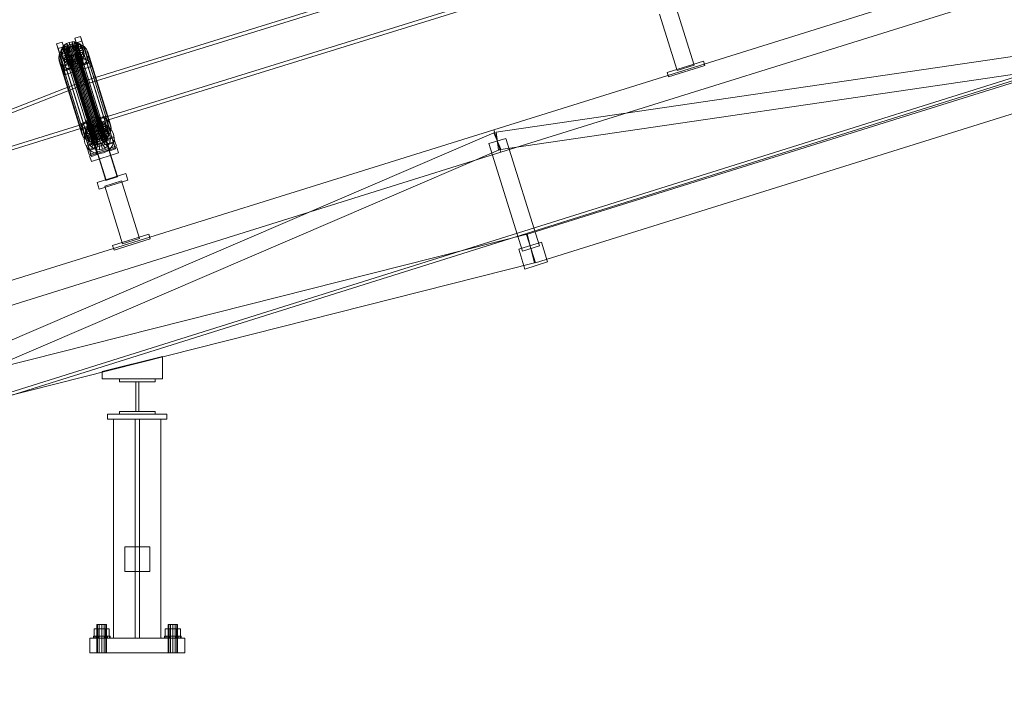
# Model space of a CAD drawing. Header units: millimetres. Extents: x -4738 to 65662, y -68080 to 6847.
# Tile 814 of 1056: x 16249 to 17909, y -67 to 1068. Entities that reach past the tile are written whole.
import ezdxf

# ---------------------------------------------------------------- set-up
doc = ezdxf.new("R2010")
doc.units = ezdxf.units.MM
doc.layers.add('COTAS_P', color=1, linetype='Continuous', lineweight=0)
doc.layers.add('lateral_C02', color=7, linetype='Continuous', lineweight=0)
doc.dimstyles.new('R19_100', dxfattribs={"dimtxt": 250, "dimasz": 150, "dimexe": 150, "dimexo": 80, "dimgap": 100, "dimtad": 1, "dimtih": 1, "dimtoh": 1, "dimdsep": 46, "dimcen": 0.09, "dimadec": 0, "dimazin": 0, "dimtfac": 1, "dimtdec": 4, "dimtofl": 0, "dimtmove": 0, "dimatfit": 3, "dimfxl": 1, "dimtolj": 1, "dimtzin": 0, "dimarcsym": 0})

# ---------------------------------------------------------------- blocks, each defined once
blk = doc.blocks.new('DIM_R31_4')
at = {"layer": 'COTAS_P'}
for p, q in [((15248.4, 1279.1), (24311.8, 4109.1)), ((24311.8, 4109.1), (24155.2, 4107.3)), ((24311.8, 4109.1), (24182.1, 4021.4)), ((24580.1, 3250), (24311.8, 4109.1)), ((15248.4, 1279.1), (15378.1, 1366.8)), ((15248.4, 1279.1), (15405, 1280.8)), ((15516.6, 420), (15248.4, 1279.1))]:
    blk.add_line(p, q, dxfattribs=at)
blk.add_text('9495 P', height=250, rotation=17.3406, dxfattribs=at).set_placement((19750.3, 2789.5))
blk = doc.blocks.new('DIM_R31_32')
at = {"layer": 'COTAS_P'}
for p, q in [((112.7, 0), (112.7, -2500)), ((65298.1, 0), (65298.1, -2500)), ((112.7, -2500), (262.7, -2455)), ((65298.1, -2500), (65148.1, -2455)), ((112.7, -2500), (65298.1, -2500)), ((112.7, -2500), (262.7, -2545)), ((65298.1, -2500), (65148.1, -2545))]:
    blk.add_line(p, q, dxfattribs=at)
blk.add_text('65185.39 P', height=250, dxfattribs=at).set_placement((32705.4, -2400))

msp = doc.modelspace()

# ---------------------------------------------------------------- linework, layer by layer
at = {"layer": 'lateral_C02'}
for p, q in [((15575.415, 232.817), (24634.01, 3078.273)), ((15576.913, 228.047), (24635.508, 3073.503)), ((17288.772, 1253.81), (16352.815, 963.315)), ((16354.593, 957.585), (17290.55, 1248.079)), ((17048.368, 882.564), (18193.828, 1240.226)), ((17060.29, 844.382), (18205.75, 1202.044)), ((16373.217, 897.579), (17309.174, 1188.074)), ((17310.953, 1182.344), (16374.996, 891.849)), ((17386.339, 991.236), (17356.566, 1086.587)), ((17103.507, 705.973), (18248.967, 1063.635)), ((17327.93, 1077.645), (17357.702, 982.295)), ((17052.152, 878.315), (18254.242, 1054.612)), ((16310.942, 1027.221), (16320.487, 1030.202)), ((16320.487, 1030.202), (16322.867, 1022.533)), ((16332.238, 992.679), (16320.487, 1030.202)), ((16327.601, 1027.834), (16332.136, 1029.806)), ((16332.136, 1029.806), (16336.989, 1030.765)), ((16334.584, 1021.988), (16332.136, 1029.806)), ((16332.136, 1029.806), (16334.177, 1023.232)), ((16336.883, 1022.443), (16336.989, 1030.765)), ((16336.989, 1030.765), (16341.828, 1030.647)), ((16336.989, 1030.765), (16339.029, 1024.192)), ((16339.175, 1022.387), (16341.828, 1030.647)), ((16341.487, 1036.759), (16351.033, 1039.739)), ((16343.868, 1029.09), (16341.487, 1036.759)), ((16341.487, 1036.759), (16353.238, 999.236)), ((16341.828, 1030.647), (16346.323, 1029.46)), ((16341.828, 1030.647), (16343.868, 1024.074)), ((16353.413, 1032.07), (16343.868, 1029.09)), ((16351.033, 1039.739), (16353.413, 1032.07)), ((16362.783, 1002.217), (16351.033, 1039.739)), ((16353.413, 1032.07), (16365.164, 994.548)), ((16313.322, 1019.552), (16310.942, 1027.221)), ((16310.942, 1027.221), (16322.692, 989.699)), ((16322.867, 1022.533), (16313.322, 1019.552)), ((16325.073, 982.03), (16313.322, 1019.552)), ((16315.402, 1009.56), (16317.967, 1014.875)), ((16317.967, 1014.875), (16322, 1019.598)), ((16317.967, 1014.875), (16356.222, 891.621)), ((16318.065, 1013.327), (16318.755, 1017.475)), ((16327.919, 1014.183), (16318.065, 1013.327)), ((16318.065, 1013.327), (16320.106, 1006.754)), ((16318.651, 1009.29), (16318.065, 1013.327)), ((16318.755, 1017.475), (16320.674, 1021.451)), ((16328.246, 1016.148), (16318.755, 1017.475)), ((16318.755, 1017.475), (16320.796, 1010.901)), ((16320.674, 1021.451), (16323.691, 1024.984)), ((16329.155, 1018.031), (16320.674, 1021.451)), ((16320.674, 1021.451), (16322.715, 1014.877)), ((16322.715, 1014.877), (16320.796, 1010.901)), ((16322, 1019.598), (16327.227, 1023.408)), ((16322, 1019.598), (16360.255, 896.344)), ((16325.732, 1018.411), (16322.715, 1014.877)), ((16322.715, 1014.877), (16331.195, 1011.457)), ((16322.867, 1022.533), (16334.618, 985.01)), ((16323.691, 1024.984), (16327.601, 1027.834)), ((16330.584, 1019.705), (16323.691, 1024.984)), ((16323.691, 1024.984), (16325.732, 1018.411)), ((16329.641, 1021.26), (16325.732, 1018.411)), ((16325.732, 1018.411), (16332.624, 1013.131)), ((16327.227, 1023.408), (16333.29, 1026.044)), ((16327.227, 1023.408), (16365.481, 900.153)), ((16327.579, 1015.278), (16327.906, 1017.243)), ((16327.857, 1013.366), (16327.579, 1015.278)), ((16327.579, 1015.278), (16371.955, 872.303)), ((16332.436, 1021.054), (16327.601, 1027.834)), ((16327.601, 1027.834), (16329.641, 1021.26)), ((16328.72, 1011.637), (16327.857, 1013.366)), ((16327.857, 1013.366), (16372.232, 870.391)), ((16327.906, 1017.243), (16328.815, 1019.127)), ((16327.906, 1017.243), (16372.282, 874.268)), ((16328.246, 1016.148), (16327.919, 1014.183)), ((16329.96, 1007.609), (16327.919, 1014.183)), ((16327.919, 1014.183), (16328.197, 1012.27)), ((16329.155, 1018.031), (16328.246, 1016.148)), ((16330.286, 1009.574), (16328.246, 1016.148)), ((16328.815, 1019.127), (16330.244, 1020.8)), ((16328.815, 1019.127), (16373.191, 876.151)), ((16330.584, 1019.705), (16329.155, 1018.031)), ((16331.195, 1011.457), (16329.155, 1018.031)), ((16334.177, 1023.232), (16329.641, 1021.26)), ((16329.641, 1021.26), (16334.476, 1014.481)), ((16330.244, 1020.8), (16332.096, 1022.15)), ((16330.244, 1020.8), (16374.62, 877.825)), ((16332.436, 1021.054), (16330.584, 1019.705)), ((16332.624, 1013.131), (16330.584, 1019.705)), ((16331.195, 1011.457), (16332.624, 1013.131)), ((16332.096, 1022.15), (16334.244, 1023.084)), ((16332.096, 1022.15), (16376.471, 879.175)), ((16334.584, 1021.988), (16332.436, 1021.054)), ((16334.476, 1014.481), (16332.436, 1021.054)), ((16332.624, 1013.131), (16334.476, 1014.481)), ((16333.29, 1026.044), (16339.777, 1027.327)), ((16333.29, 1026.044), (16371.545, 902.789)), ((16339.029, 1024.192), (16334.177, 1023.232)), ((16334.177, 1023.232), (16336.625, 1015.415)), ((16334.244, 1023.084), (16336.543, 1023.539)), ((16334.244, 1023.084), (16378.62, 880.109)), ((16334.476, 1014.481), (16336.625, 1015.415)), ((16336.883, 1022.443), (16334.584, 1021.988)), ((16336.625, 1015.415), (16334.584, 1021.988)), ((16336.543, 1023.539), (16338.835, 1023.483)), ((16336.543, 1023.539), (16380.918, 880.563)), ((16336.625, 1015.415), (16338.923, 1015.869)), ((16339.175, 1022.387), (16336.883, 1022.443)), ((16338.923, 1015.869), (16336.883, 1022.443)), ((16338.835, 1023.483), (16340.964, 1022.92)), ((16338.835, 1023.483), (16383.211, 880.507)), ((16339.029, 1024.192), (16338.923, 1015.869)), ((16338.923, 1015.869), (16341.215, 1015.814)), ((16343.868, 1024.074), (16339.029, 1024.192)), ((16341.304, 1021.825), (16339.175, 1022.387)), ((16341.215, 1015.814), (16339.175, 1022.387)), ((16339.777, 1027.327), (16346.246, 1027.169)), ((16339.777, 1027.327), (16378.032, 904.072)), ((16340.964, 1022.92), (16342.786, 1021.889)), ((16340.964, 1022.92), (16385.34, 879.945)), ((16343.868, 1024.074), (16341.215, 1015.814)), ((16341.215, 1015.814), (16343.345, 1015.251)), ((16341.304, 1021.825), (16346.323, 1029.46)), ((16343.126, 1020.794), (16341.304, 1021.825)), ((16343.345, 1015.251), (16341.304, 1021.825)), ((16342.786, 1021.889), (16344.176, 1020.461)), ((16342.786, 1021.889), (16387.161, 878.914)), ((16343.126, 1020.794), (16350.169, 1027.284)), ((16344.516, 1019.365), (16343.126, 1020.794)), ((16345.166, 1014.22), (16343.126, 1020.794)), ((16348.363, 1022.886), (16343.345, 1015.251)), ((16343.345, 1015.251), (16345.166, 1014.22)), ((16355.618, 991.567), (16343.868, 1029.09)), ((16348.363, 1022.886), (16343.868, 1024.074)), ((16344.989, 1014.854), (16344.08, 1012.971)), ((16344.176, 1020.461), (16345.039, 1018.731)), ((16344.176, 1020.461), (16388.551, 877.485)), ((16344.42, 1011.875), (16345.329, 1013.758)), ((16344.516, 1019.365), (16353.102, 1024.267)), ((16345.379, 1017.635), (16344.516, 1019.365)), ((16346.556, 1012.791), (16344.516, 1019.365)), ((16345.316, 1016.819), (16344.989, 1014.854)), ((16344.989, 1014.854), (16389.365, 871.879)), ((16345.039, 1018.731), (16345.316, 1016.819)), ((16389.414, 875.756), (16345.039, 1018.731)), ((16352.209, 1020.71), (16345.166, 1014.22)), ((16345.166, 1014.22), (16346.556, 1012.791)), ((16345.316, 1016.819), (16389.692, 873.843)), ((16345.329, 1013.758), (16345.656, 1015.723)), ((16345.329, 1013.758), (16354.82, 1012.431)), ((16347.37, 1007.185), (16345.329, 1013.758)), ((16354.924, 1020.616), (16345.379, 1017.635)), ((16345.379, 1017.635), (16347.419, 1011.062)), ((16345.656, 1015.723), (16345.379, 1017.635)), ((16345.656, 1015.723), (16355.51, 1016.579)), ((16347.696, 1009.15), (16345.656, 1015.723)), ((16346.246, 1027.169), (16352.255, 1025.581)), ((16346.246, 1027.169), (16384.501, 903.914)), ((16346.323, 1029.46), (16350.169, 1027.284)), ((16346.323, 1029.46), (16348.363, 1022.886)), ((16355.143, 1017.694), (16346.556, 1012.791)), ((16347.419, 1011.062), (16356.964, 1014.042)), ((16352.209, 1020.71), (16348.363, 1022.886)), ((16350.169, 1027.284), (16353.102, 1024.267)), ((16350.169, 1027.284), (16352.209, 1020.71)), ((16355.143, 1017.694), (16352.209, 1020.71)), ((16352.255, 1025.581), (16357.396, 1022.672)), ((16352.255, 1025.581), (16390.51, 902.327)), ((16353.102, 1024.267), (16354.924, 1020.616)), ((16353.102, 1024.267), (16355.143, 1017.694)), ((16355.51, 1016.579), (16354.82, 1012.431)), ((16356.964, 1014.042), (16354.924, 1020.616)), ((16354.924, 1020.616), (16355.51, 1016.579)), ((16356.964, 1014.042), (16355.143, 1017.694)), ((16355.51, 1016.579), (16357.55, 1010.005)), ((16357.55, 1010.005), (16356.964, 1014.042)), ((16357.396, 1022.672), (16361.318, 1018.64)), ((16357.396, 1022.672), (16395.651, 899.418)), ((16361.318, 1018.64), (16363.754, 1013.759)), ((16361.318, 1018.64), (16399.573, 895.385)), ((16363.754, 1013.759), (16364.537, 1008.362)), ((16402.008, 890.504), (16363.754, 1013.759)), ((17056.506, 848.632), (18258.595, 1024.93)), ((17118.41, 658.245), (18263.87, 1015.907)), ((16314.479, 1004.015), (16315.402, 1009.56)), ((16315.262, 998.618), (16314.479, 1004.015)), ((16314.479, 1004.015), (16352.734, 880.76)), ((16317.698, 993.737), (16315.262, 998.618)), ((16315.262, 998.618), (16353.517, 875.363)), ((16315.402, 1009.56), (16353.656, 886.305)), ((16328.197, 1012.27), (16318.651, 1009.29)), ((16318.651, 1009.29), (16320.692, 1002.716)), ((16320.473, 1005.639), (16318.651, 1009.29)), ((16319.339, 990.368), (16365.157, 1004.674)), ((16320.796, 1010.901), (16320.106, 1006.754)), ((16320.106, 1006.754), (16329.96, 1007.609)), ((16320.106, 1006.754), (16320.692, 1002.716)), ((16329.06, 1010.541), (16320.473, 1005.639)), ((16320.473, 1005.639), (16322.513, 999.065)), ((16323.407, 1002.622), (16320.473, 1005.639)), ((16320.692, 1002.716), (16330.237, 1005.697)), ((16320.692, 1002.716), (16322.513, 999.065)), ((16320.796, 1010.901), (16330.286, 1009.574)), ((16367.538, 997.005), (16321.719, 982.699)), ((16367.605, 996.857), (16321.787, 982.551)), ((16322.513, 999.065), (16331.1, 1003.967)), ((16322.513, 999.065), (16325.447, 996.049)), ((16330.449, 1009.112), (16323.407, 1002.622)), ((16323.407, 1002.622), (16325.447, 996.049)), ((16327.252, 1000.446), (16323.407, 1002.622)), ((16325.447, 996.049), (16332.49, 1002.539)), ((16332.271, 1008.081), (16327.252, 1000.446)), ((16327.252, 1000.446), (16329.293, 993.873)), ((16331.748, 999.259), (16327.252, 1000.446)), ((16330.237, 1005.697), (16328.197, 1012.27)), ((16328.197, 1012.27), (16329.06, 1010.541)), ((16330.109, 1010.208), (16328.72, 1011.637)), ((16328.72, 1011.637), (16373.095, 868.661)), ((16331.1, 1003.967), (16329.06, 1010.541)), ((16329.06, 1010.541), (16330.449, 1009.112)), ((16329.293, 993.873), (16334.311, 1001.508)), ((16329.96, 1007.609), (16330.286, 1009.574)), ((16330.237, 1005.697), (16329.96, 1007.609)), ((16331.931, 1009.177), (16330.109, 1010.208)), ((16330.109, 1010.208), (16374.485, 867.232)), ((16331.1, 1003.967), (16330.237, 1005.697)), ((16330.286, 1009.574), (16331.195, 1011.457)), ((16332.49, 1002.539), (16330.449, 1009.112)), ((16330.449, 1009.112), (16332.271, 1008.081)), ((16332.49, 1002.539), (16331.1, 1003.967)), ((16334.4, 1007.519), (16331.748, 999.259)), ((16331.748, 999.259), (16333.788, 992.685)), ((16336.586, 999.141), (16331.748, 999.259)), ((16334.06, 1008.614), (16331.931, 1009.177)), ((16331.931, 1009.177), (16376.306, 866.202)), ((16334.311, 1001.508), (16332.271, 1008.081)), ((16332.271, 1008.081), (16334.4, 1007.519)), ((16334.311, 1001.508), (16332.49, 1002.539)), ((16333.788, 992.685), (16336.441, 1000.945)), ((16333.855, 990.828), (16352.946, 996.789)), ((16353.022, 996.546), (16333.931, 990.584)), ((16336.352, 1008.559), (16334.06, 1008.614)), ((16334.06, 1008.614), (16378.436, 865.639)), ((16336.441, 1000.945), (16334.311, 1001.508)), ((16336.441, 1000.945), (16334.4, 1007.519)), ((16334.4, 1007.519), (16336.692, 1007.463)), ((16338.651, 1009.013), (16336.352, 1008.559)), ((16336.352, 1008.559), (16380.728, 865.583)), ((16338.733, 1000.889), (16336.441, 1000.945)), ((16336.692, 1007.463), (16336.586, 999.141)), ((16341.439, 1000.1), (16336.586, 999.141)), ((16336.586, 999.141), (16338.627, 992.567)), ((16336.692, 1007.463), (16338.991, 1007.918)), ((16338.733, 1000.889), (16336.692, 1007.463)), ((16338.627, 992.567), (16338.733, 1000.889)), ((16340.799, 1009.947), (16338.651, 1009.013)), ((16338.651, 1009.013), (16383.026, 866.038)), ((16341.031, 1001.344), (16338.733, 1000.889)), ((16338.991, 1007.918), (16341.139, 1008.852)), ((16338.991, 1007.918), (16341.439, 1000.1)), ((16341.031, 1001.344), (16338.991, 1007.918)), ((16342.651, 1011.297), (16340.799, 1009.947)), ((16340.799, 1009.947), (16385.175, 866.972)), ((16343.18, 1002.278), (16341.031, 1001.344)), ((16343.479, 993.527), (16341.031, 1001.344)), ((16341.139, 1008.852), (16342.991, 1010.201)), ((16341.139, 1008.852), (16345.975, 1002.072)), ((16343.18, 1002.278), (16341.139, 1008.852)), ((16345.975, 1002.072), (16341.439, 1000.1)), ((16341.439, 1000.1), (16343.479, 993.527)), ((16344.08, 1012.971), (16342.651, 1011.297)), ((16342.651, 1011.297), (16387.027, 868.322)), ((16342.991, 1010.201), (16344.42, 1011.875)), ((16342.991, 1010.201), (16349.884, 1004.922)), ((16345.031, 1003.628), (16342.991, 1010.201)), ((16345.031, 1003.628), (16343.18, 1002.278)), ((16348.015, 995.499), (16343.18, 1002.278)), ((16344.08, 1012.971), (16388.456, 869.995)), ((16344.42, 1011.875), (16352.901, 1008.455)), ((16346.461, 1005.301), (16344.42, 1011.875)), ((16346.461, 1005.301), (16345.031, 1003.628)), ((16351.924, 998.348), (16345.031, 1003.628)), ((16349.884, 1004.922), (16345.975, 1002.072)), ((16345.975, 1002.072), (16348.015, 995.499)), ((16347.37, 1007.185), (16346.461, 1005.301)), ((16354.941, 1001.881), (16346.461, 1005.301)), ((16346.556, 1012.791), (16347.419, 1011.062)), ((16347.696, 1009.15), (16347.37, 1007.185)), ((16356.86, 1005.857), (16347.37, 1007.185)), ((16347.419, 1011.062), (16347.696, 1009.15)), ((16357.55, 1010.005), (16347.696, 1009.15)), ((16348.015, 995.499), (16351.924, 998.348)), ((16352.901, 1008.455), (16349.884, 1004.922)), ((16349.884, 1004.922), (16351.924, 998.348)), ((16351.924, 998.348), (16354.941, 1001.881)), ((16354.82, 1012.431), (16352.901, 1008.455)), ((16352.901, 1008.455), (16354.941, 1001.881)), ((16352.946, 996.789), (16353.022, 996.546)), ((16413.339, 803.384), (16352.946, 996.789)), ((16353.022, 996.546), (16413.415, 803.141)), ((16362.783, 1002.217), (16353.238, 999.236)), ((16353.238, 999.236), (16355.618, 991.567)), ((16354.82, 1012.431), (16356.86, 1005.857)), ((16354.941, 1001.881), (16356.86, 1005.857)), ((16356.86, 1005.857), (16357.55, 1010.005)), ((16361.049, 997.501), (16357.016, 992.778)), ((16363.614, 1002.817), (16361.049, 997.501)), ((16361.049, 997.501), (16399.304, 874.247)), ((16365.164, 994.548), (16362.783, 1002.217)), ((16364.537, 1008.362), (16363.614, 1002.817)), ((16363.614, 1002.817), (16401.869, 879.562)), ((16364.537, 1008.362), (16402.792, 885.107)), ((16365.157, 1004.674), (16367.538, 997.005)), ((16367.605, 996.857), (16365.157, 1004.674)), ((16367.538, 997.005), (16369.986, 989.188)), ((16369.986, 989.188), (16367.605, 996.857)), ((17340.879, 979.137), (17401.97, 998.212)), ((17404.355, 990.576), (17401.97, 998.212)), ((16321.62, 989.704), (16317.698, 993.737)), ((16317.698, 993.737), (16355.953, 870.482)), ((16321.719, 982.699), (16319.339, 990.368)), ((16319.339, 990.368), (16321.787, 982.551)), ((16326.761, 986.795), (16321.62, 989.704)), ((16321.62, 989.704), (16359.875, 866.45)), ((16324.167, 974.882), (16321.719, 982.699)), ((16321.787, 982.551), (16324.167, 974.882)), ((16332.238, 992.679), (16322.692, 989.699)), ((16322.692, 989.699), (16325.073, 982.03)), ((16324.167, 974.882), (16369.986, 989.188)), ((16325.073, 982.03), (16334.618, 985.01)), ((16325.447, 996.049), (16329.293, 993.873)), ((16332.77, 985.207), (16326.761, 986.795)), ((16326.761, 986.795), (16365.015, 863.54)), ((16329.293, 993.873), (16333.788, 992.685)), ((16334.618, 985.01), (16332.238, 992.679)), ((16339.239, 985.05), (16332.77, 985.207)), ((16332.77, 985.207), (16371.025, 861.953)), ((16333.788, 992.685), (16338.627, 992.567)), ((16333.931, 990.584), (16333.855, 990.828)), ((16394.248, 797.423), (16333.855, 990.828)), ((16394.324, 797.179), (16333.931, 990.584)), ((16338.627, 992.567), (16343.479, 993.527)), ((16345.726, 986.333), (16339.239, 985.05)), ((16339.239, 985.05), (16377.494, 861.795)), ((16343.479, 993.527), (16348.015, 995.499)), ((16351.789, 988.969), (16345.726, 986.333)), ((16345.726, 986.333), (16383.981, 863.078)), ((16357.016, 992.778), (16351.789, 988.969)), ((16351.789, 988.969), (16390.044, 865.714)), ((16355.618, 991.567), (16365.164, 994.548)), ((16357.016, 992.778), (16395.27, 869.523)), ((17343.263, 971.501), (17404.355, 990.576)), ((17357.702, 982.295), (17386.339, 991.236)), ((16352.815, 963.315), (15456.681, 613.113)), ((16373.217, 897.579), (16352.815, 963.315)), ((16352.815, 963.315), (16354.593, 957.585)), ((17340.879, 979.137), (17343.263, 971.501)), ((15458.459, 607.382), (16354.593, 957.585)), ((16354.593, 957.585), (16374.996, 891.849)), ((15456.681, 613.113), (16373.217, 897.579)), ((16365.481, 900.153), (16360.255, 896.344)), ((16371.545, 902.789), (16365.481, 900.153)), ((16378.032, 904.072), (16371.545, 902.789)), ((16384.501, 903.914), (16378.032, 904.072)), ((16383.142, 902.548), (16392.688, 905.529)), ((16385.523, 894.879), (16383.142, 902.548)), ((16383.142, 902.548), (16394.893, 865.026)), ((16390.51, 902.327), (16384.501, 903.914)), ((16395.068, 897.86), (16385.523, 894.879)), ((16395.651, 899.418), (16390.51, 902.327)), ((16392.688, 905.529), (16395.068, 897.86)), ((16404.438, 868.006), (16392.688, 905.529)), ((16395.068, 897.86), (16406.819, 860.337)), ((16399.573, 895.385), (16395.651, 899.418)), ((16374.996, 891.849), (15458.459, 607.382)), ((15902.908, 524.902), (17048.368, 882.564)), ((16352.597, 893.011), (16362.142, 895.991)), ((16354.977, 885.341), (16352.597, 893.011)), ((16352.597, 893.011), (16364.347, 855.488)), ((16353.656, 886.305), (16352.734, 880.76)), ((16352.734, 880.76), (16353.517, 875.363)), ((16356.222, 891.621), (16353.656, 886.305)), ((16364.523, 888.322), (16354.977, 885.341)), ((16366.728, 847.819), (16354.977, 885.341)), ((16355.665, 883.299), (16365.211, 886.279)), ((16355.665, 883.299), (16369.972, 837.481)), ((16360.255, 896.344), (16356.222, 891.621)), ((16359.721, 879.117), (16360.411, 883.264)), ((16360.069, 879.394), (16363.887, 884.815)), ((16360.411, 883.264), (16362.33, 887.24)), ((16369.901, 881.937), (16360.411, 883.264)), ((16360.411, 883.264), (16362.451, 876.691)), ((16362.142, 895.991), (16364.523, 888.322)), ((16373.893, 858.469), (16362.142, 895.991)), ((16362.33, 887.24), (16365.347, 890.774)), ((16370.81, 883.82), (16362.33, 887.24)), ((16362.33, 887.24), (16364.37, 880.667)), ((16364.37, 880.667), (16362.451, 876.691)), ((16363.887, 884.815), (16368.978, 889.063)), ((16367.387, 884.2), (16364.37, 880.667)), ((16364.37, 880.667), (16372.85, 877.247)), ((16364.523, 888.322), (16376.273, 850.8)), ((16379.517, 840.461), (16365.211, 886.279)), ((16365.347, 890.774), (16369.256, 893.623)), ((16372.239, 885.494), (16365.347, 890.774)), ((16365.347, 890.774), (16367.387, 884.2)), ((16365.737, 876.423), (16368.594, 880.479)), ((16371.296, 887.05), (16367.387, 884.2)), ((16367.387, 884.2), (16374.28, 878.92)), ((16368.594, 880.479), (16372.402, 883.656)), ((16375.948, 873.702), (16368.594, 880.479)), ((16368.978, 889.063), (16374.996, 891.849)), ((16369.256, 893.623), (16373.792, 895.595)), ((16374.091, 886.844), (16369.256, 893.623)), ((16369.256, 893.623), (16371.296, 887.05)), ((16369.901, 881.937), (16369.574, 879.972)), ((16370.81, 883.82), (16369.901, 881.937)), ((16371.942, 875.363), (16369.901, 881.937)), ((16372.239, 885.494), (16370.81, 883.82)), ((16372.85, 877.247), (16370.81, 883.82)), ((16375.832, 889.021), (16371.296, 887.05)), ((16371.296, 887.05), (16376.131, 880.27)), ((16374.091, 886.844), (16372.239, 885.494)), ((16374.28, 878.92), (16372.239, 885.494)), ((16372.402, 883.656), (16376.903, 885.74)), ((16377.752, 875.207), (16372.402, 883.656)), ((16373.792, 895.595), (16378.644, 896.555)), ((16376.24, 887.778), (16373.792, 895.595)), ((16373.792, 895.595), (16375.832, 889.021)), ((16376.24, 887.778), (16374.091, 886.844)), ((16376.131, 880.27), (16374.091, 886.844)), ((16374.28, 878.92), (16376.131, 880.27)), ((16374.996, 891.849), (16381.529, 892.982)), ((16380.684, 889.981), (16375.832, 889.021)), ((16375.832, 889.021), (16378.28, 881.204)), ((16376.131, 880.27), (16378.28, 881.204)), ((16378.538, 888.232), (16376.24, 887.778)), ((16378.28, 881.204), (16376.24, 887.778)), ((16376.903, 885.74), (16381.79, 886.588)), ((16379.884, 876.194), (16376.903, 885.74)), ((16378.28, 881.204), (16380.578, 881.659)), ((16378.538, 888.232), (16378.644, 896.555)), ((16380.83, 888.177), (16378.538, 888.232)), ((16380.578, 881.659), (16378.538, 888.232)), ((16380.918, 880.563), (16378.62, 880.109)), ((16378.644, 896.555), (16383.483, 896.437)), ((16378.644, 896.555), (16380.684, 889.981)), ((16380.684, 889.981), (16380.578, 881.659)), ((16380.578, 881.659), (16382.871, 881.603)), ((16385.523, 889.863), (16380.684, 889.981)), ((16380.83, 888.177), (16383.483, 896.437)), ((16382.96, 887.614), (16380.83, 888.177)), ((16382.871, 881.603), (16380.83, 888.177)), ((16383.211, 880.507), (16380.918, 880.563)), ((16381.529, 892.982), (16388.133, 892.386)), ((16382.199, 876.596), (16381.79, 886.588)), ((16381.79, 886.588), (16386.73, 886.142)), ((16385.523, 889.863), (16382.871, 881.603)), ((16382.871, 881.603), (16385, 881.04)), ((16382.96, 887.614), (16387.978, 895.249)), ((16384.781, 886.583), (16382.96, 887.614)), ((16385, 881.04), (16382.96, 887.614)), ((16385.34, 879.945), (16383.211, 880.507)), ((16383.483, 896.437), (16387.978, 895.249)), ((16383.483, 896.437), (16385.523, 889.863)), ((16384.539, 876.385), (16386.73, 886.142)), ((16384.781, 886.583), (16391.824, 893.073)), ((16386.171, 885.154), (16384.781, 886.583)), ((16386.821, 880.01), (16384.781, 886.583)), ((16390.019, 888.676), (16385, 881.04)), ((16385, 881.04), (16386.821, 880.01)), ((16397.273, 857.357), (16385.523, 894.879)), ((16390.019, 888.676), (16385.523, 889.863)), ((16386.171, 885.154), (16394.757, 890.057)), ((16387.034, 883.425), (16386.171, 885.154)), ((16388.211, 878.581), (16386.171, 885.154)), ((16386.211, 892.837), (16395.757, 895.817)), ((16386.211, 892.837), (16400.518, 847.018)), ((16386.73, 886.142), (16391.386, 884.432)), ((16386.744, 875.575), (16391.386, 884.432)), ((16393.864, 886.499), (16386.821, 880.01)), ((16386.984, 879.548), (16387.311, 881.513)), ((16396.579, 886.405), (16387.034, 883.425)), ((16387.034, 883.425), (16389.074, 876.851)), ((16387.311, 881.513), (16387.034, 883.425)), ((16387.311, 881.513), (16397.165, 882.368)), ((16389.352, 874.939), (16387.311, 881.513)), ((16387.978, 895.249), (16391.824, 893.073)), ((16387.978, 895.249), (16390.019, 888.676)), ((16388.133, 892.386), (16394.357, 890.101)), ((16396.798, 883.483), (16388.211, 878.581)), ((16388.665, 874.222), (16395.441, 881.576)), ((16393.864, 886.499), (16390.019, 888.676)), ((16391.386, 884.432), (16395.441, 881.576)), ((16391.824, 893.073), (16394.757, 890.057)), ((16391.824, 893.073), (16393.864, 886.499)), ((16396.798, 883.483), (16393.864, 886.499)), ((16394.357, 890.101), (16399.778, 886.282)), ((16394.757, 890.057), (16396.579, 886.405)), ((16394.757, 890.057), (16396.798, 883.483)), ((16395.441, 881.576), (16398.619, 877.767)), ((16410.063, 849.999), (16395.757, 895.817)), ((16397.165, 882.368), (16396.475, 878.22)), ((16398.62, 879.832), (16396.579, 886.405)), ((16396.579, 886.405), (16397.165, 882.368)), ((16398.62, 879.832), (16396.798, 883.483)), ((16397.165, 882.368), (16399.205, 875.795)), ((16402.008, 890.504), (16399.573, 895.385)), ((16399.778, 886.282), (16404.026, 881.191)), ((16401.869, 879.562), (16402.792, 885.107)), ((16402.792, 885.107), (16402.008, 890.504)), ((16404.026, 881.191), (16406.812, 875.174)), ((17048.368, 882.564), (17060.29, 844.382)), ((15939.909, 401.23), (17048.41, 877.256)), ((16353.517, 875.363), (16355.953, 870.482)), ((16355.953, 870.482), (16359.875, 866.45)), ((16357.187, 866.566), (16357.784, 873.17)), ((16358.321, 860.033), (16357.187, 866.566)), ((16357.784, 873.17), (16360.069, 879.394)), ((16369.574, 879.972), (16359.721, 879.117)), ((16359.721, 879.117), (16361.761, 872.543)), ((16360.306, 875.079), (16359.721, 879.117)), ((16359.875, 866.45), (16365.015, 863.54)), ((16369.852, 878.06), (16360.306, 875.079)), ((16360.306, 875.079), (16362.347, 868.506)), ((16362.128, 871.428), (16360.306, 875.079)), ((16360.994, 856.157), (16406.812, 870.464)), ((16362.451, 876.691), (16361.761, 872.543)), ((16361.761, 872.543), (16371.615, 873.399)), ((16361.761, 872.543), (16362.347, 868.506)), ((16370.715, 876.33), (16362.128, 871.428)), ((16362.128, 871.428), (16364.168, 864.855)), ((16365.062, 868.412), (16362.128, 871.428)), ((16362.347, 868.506), (16371.892, 871.486)), ((16362.347, 868.506), (16364.168, 864.855)), ((16362.451, 876.691), (16371.942, 875.363)), ((16363.582, 866.827), (16364.028, 871.767)), ((16373.574, 867.236), (16363.582, 866.827)), ((16364.43, 861.94), (16363.582, 866.827)), ((16364.028, 871.767), (16365.737, 876.423)), ((16373.785, 869.576), (16364.028, 871.767)), ((16364.168, 864.855), (16372.755, 869.757)), ((16364.168, 864.855), (16367.102, 861.838)), ((16373.975, 864.921), (16364.43, 861.94)), ((16372.104, 874.902), (16365.062, 868.412)), ((16365.062, 868.412), (16367.102, 861.838)), ((16368.907, 866.236), (16365.062, 868.412)), ((16374.595, 871.781), (16365.737, 876.423)), ((16367.102, 861.838), (16374.145, 868.328)), ((16373.926, 873.871), (16368.907, 866.236)), ((16368.907, 866.236), (16370.948, 859.662)), ((16373.403, 865.048), (16368.907, 866.236)), ((16371.615, 873.399), (16369.574, 879.972)), ((16369.574, 879.972), (16369.852, 878.06)), ((16371.892, 871.486), (16369.852, 878.06)), ((16369.852, 878.06), (16370.715, 876.33)), ((16372.755, 869.757), (16370.715, 876.33)), ((16370.715, 876.33), (16372.104, 874.902)), ((16370.948, 859.662), (16375.966, 867.297)), ((16371.615, 873.399), (16371.942, 875.363)), ((16371.892, 871.486), (16371.615, 873.399)), ((16372.755, 869.757), (16371.892, 871.486)), ((16371.942, 875.363), (16372.85, 877.247)), ((16372.282, 874.268), (16371.955, 872.303)), ((16371.955, 872.303), (16372.232, 870.391)), ((16374.145, 868.328), (16372.104, 874.902)), ((16372.104, 874.902), (16373.926, 873.871)), ((16372.232, 870.391), (16373.095, 868.661)), ((16373.191, 876.151), (16372.282, 874.268)), ((16374.145, 868.328), (16372.755, 869.757)), ((16372.85, 877.247), (16374.28, 878.92)), ((16373.095, 868.661), (16374.485, 867.232)), ((16374.62, 877.825), (16373.191, 876.151)), ((16376.055, 873.308), (16373.403, 865.048)), ((16373.403, 865.048), (16375.443, 858.475)), ((16378.242, 864.93), (16373.403, 865.048)), ((16373.574, 867.236), (16373.785, 869.576)), ((16373.975, 864.921), (16373.574, 867.236)), ((16373.785, 869.576), (16374.595, 871.781)), ((16375.966, 867.297), (16373.926, 873.871)), ((16373.926, 873.871), (16376.055, 873.308)), ((16374.962, 862.789), (16373.975, 864.921)), ((16375.966, 867.297), (16374.145, 868.328)), ((16374.485, 867.232), (16376.306, 866.202)), ((16374.595, 871.781), (16375.948, 873.702)), ((16376.471, 879.175), (16374.62, 877.825)), ((16375.443, 858.475), (16378.096, 866.735)), ((16375.948, 873.702), (16377.752, 875.207)), ((16378.096, 866.735), (16375.966, 867.297)), ((16378.096, 866.735), (16376.055, 873.308)), ((16376.055, 873.308), (16378.348, 873.252)), ((16376.306, 866.202), (16378.436, 865.639)), ((16378.62, 880.109), (16376.471, 879.175)), ((16377.752, 875.207), (16379.884, 876.194)), ((16380.388, 866.679), (16378.096, 866.735)), ((16378.348, 873.252), (16378.242, 864.93)), ((16383.094, 865.89), (16378.242, 864.93)), ((16378.242, 864.93), (16380.282, 858.357)), ((16378.348, 873.252), (16380.646, 873.707)), ((16380.388, 866.679), (16378.348, 873.252)), ((16378.436, 865.639), (16380.728, 865.583)), ((16379.884, 876.194), (16382.199, 876.596)), ((16380.282, 858.357), (16380.388, 866.679)), ((16382.686, 867.133), (16380.388, 866.679)), ((16380.646, 873.707), (16382.795, 874.641)), ((16380.646, 873.707), (16383.094, 865.89)), ((16382.686, 867.133), (16380.646, 873.707)), ((16380.728, 865.583), (16383.026, 866.038)), ((16382.199, 876.596), (16384.539, 876.385)), ((16384.835, 868.067), (16382.686, 867.133)), ((16385.134, 859.316), (16382.686, 867.133)), ((16382.795, 874.641), (16384.646, 875.991)), ((16382.795, 874.641), (16387.63, 867.862)), ((16384.835, 868.067), (16382.795, 874.641)), ((16383.026, 866.038), (16385.175, 866.972)), ((16387.63, 867.862), (16383.094, 865.89)), ((16383.094, 865.89), (16385.134, 859.316)), ((16383.981, 863.078), (16390.044, 865.714)), ((16384.539, 876.385), (16386.744, 875.575)), ((16384.646, 875.991), (16386.075, 877.664)), ((16384.646, 875.991), (16391.539, 870.711)), ((16386.687, 869.417), (16384.646, 875.991)), ((16386.687, 869.417), (16384.835, 868.067)), ((16389.67, 861.288), (16384.835, 868.067)), ((16385.175, 866.972), (16387.027, 868.322)), ((16387.161, 878.914), (16385.34, 879.945)), ((16386.075, 877.664), (16386.984, 879.548)), ((16386.075, 877.664), (16394.556, 874.244)), ((16388.116, 871.091), (16386.075, 877.664)), ((16388.116, 871.091), (16386.687, 869.417)), ((16393.579, 864.138), (16386.687, 869.417)), ((16386.744, 875.575), (16388.665, 874.222)), ((16386.821, 880.01), (16388.211, 878.581)), ((16386.984, 879.548), (16396.475, 878.22)), ((16389.025, 872.974), (16386.984, 879.548)), ((16387.027, 868.322), (16388.456, 869.995)), ((16388.551, 877.485), (16387.161, 878.914)), ((16391.539, 870.711), (16387.63, 867.862)), ((16387.63, 867.862), (16389.67, 861.288)), ((16389.025, 872.974), (16388.116, 871.091)), ((16396.596, 867.671), (16388.116, 871.091)), ((16388.211, 878.581), (16389.074, 876.851)), ((16388.456, 869.995), (16389.365, 871.879)), ((16389.414, 875.756), (16388.551, 877.485)), ((16388.665, 874.222), (16390.17, 872.418)), ((16389.352, 874.939), (16389.025, 872.974)), ((16398.515, 871.647), (16389.025, 872.974)), ((16389.074, 876.851), (16398.62, 879.832)), ((16389.074, 876.851), (16389.352, 874.939)), ((16399.205, 875.795), (16389.352, 874.939)), ((16389.365, 871.879), (16389.692, 873.843)), ((16389.692, 873.843), (16389.414, 875.756)), ((16389.67, 861.288), (16393.579, 864.138)), ((16390.044, 865.714), (16395.27, 869.523)), ((16390.17, 872.418), (16398.619, 877.767)), ((16390.17, 872.418), (16391.157, 870.286)), ((16391.347, 865.631), (16390.538, 863.425)), ((16400.703, 873.266), (16391.157, 870.286)), ((16391.157, 870.286), (16391.559, 867.971)), ((16391.559, 867.971), (16391.347, 865.631)), ((16391.347, 865.631), (16401.104, 863.439)), ((16394.556, 874.244), (16391.539, 870.711)), ((16391.539, 870.711), (16393.579, 864.138)), ((16391.559, 867.971), (16401.55, 868.379)), ((16393.579, 864.138), (16396.596, 867.671)), ((16396.475, 878.22), (16394.556, 874.244)), ((16394.556, 874.244), (16396.596, 867.671)), ((16404.438, 868.006), (16394.893, 865.026)), ((16394.893, 865.026), (16397.273, 857.357)), ((16395.27, 869.523), (16399.304, 874.247)), ((16396.475, 878.22), (16398.515, 871.647)), ((16396.596, 867.671), (16398.515, 871.647)), ((16398.515, 871.647), (16399.205, 875.795)), ((16398.619, 877.767), (16400.703, 873.266)), ((16399.205, 875.795), (16398.62, 879.832)), ((16399.304, 874.247), (16401.869, 879.562)), ((16400.703, 873.266), (16401.55, 868.379)), ((16401.55, 868.379), (16401.104, 863.439)), ((16406.819, 860.337), (16404.438, 868.006)), ((16406.812, 875.174), (16407.945, 868.641)), ((16406.812, 870.464), (16409.193, 862.795)), ((16409.261, 862.647), (16406.812, 870.464)), ((16407.945, 868.641), (16407.349, 862.037)), ((17068.647, 867.944), (17040.011, 859.003)), ((17048.41, 877.256), (17060.248, 849.69)), ((17052.152, 878.315), (17056.506, 848.632)), ((17068.647, 867.944), (17125.277, 686.58)), ((15951.746, 373.664), (17060.248, 849.69)), ((16361.106, 854.016), (16358.321, 860.033)), ((16363.374, 848.488), (16360.994, 856.157)), ((16360.994, 856.157), (16363.442, 848.34)), ((16365.354, 848.924), (16361.106, 854.016)), ((16409.193, 862.795), (16363.374, 848.488)), ((16365.822, 840.671), (16363.374, 848.488)), ((16409.261, 862.647), (16363.442, 848.34)), ((16363.442, 848.34), (16365.822, 840.671)), ((16373.893, 858.469), (16364.347, 855.488)), ((16364.347, 855.488), (16366.728, 847.819)), ((16366.513, 857.439), (16364.43, 861.94)), ((16365.015, 863.54), (16371.025, 861.953)), ((16370.775, 845.106), (16365.354, 848.924)), ((16365.822, 840.671), (16411.641, 854.978)), ((16366.512, 838.496), (16412.331, 852.802)), ((16374.962, 862.789), (16366.513, 857.439)), ((16369.691, 853.631), (16366.513, 857.439)), ((16366.728, 847.819), (16376.273, 850.8)), ((16367.102, 861.838), (16370.948, 859.662)), ((16376.467, 860.985), (16369.691, 853.631)), ((16373.746, 850.775), (16369.691, 853.631)), ((16370.948, 859.662), (16375.443, 858.475)), ((16371.025, 861.953), (16377.494, 861.795)), ((16378.388, 859.632), (16373.746, 850.775)), ((16378.402, 849.065), (16373.746, 850.775)), ((16376.273, 850.8), (16373.893, 858.469)), ((16376.467, 860.985), (16374.962, 862.789)), ((16375.424, 856.891), (16394.515, 862.854)), ((16375.672, 856.099), (16375.424, 856.891)), ((16393.933, 797.626), (16375.424, 856.891)), ((16375.443, 858.475), (16380.282, 858.357)), ((16394.763, 862.061), (16375.672, 856.099)), ((16394.181, 796.833), (16375.672, 856.099)), ((16378.388, 859.632), (16376.467, 860.985)), ((16377.494, 861.795), (16383.981, 863.078)), ((16380.594, 858.822), (16378.388, 859.632)), ((16380.594, 858.822), (16378.402, 849.065)), ((16383.342, 848.619), (16378.402, 849.065)), ((16398.967, 848.629), (16379.876, 842.668)), ((16380.282, 858.357), (16385.134, 859.316)), ((16382.934, 858.611), (16380.594, 858.822)), ((16385.249, 859.012), (16382.934, 858.611)), ((16382.934, 858.611), (16383.342, 848.619)), ((16388.229, 849.467), (16383.342, 848.619)), ((16385.134, 859.316), (16389.67, 861.288)), ((16387.381, 859.999), (16385.249, 859.012)), ((16385.249, 859.012), (16388.229, 849.467)), ((16389.185, 861.505), (16387.381, 859.999)), ((16387.381, 859.999), (16392.73, 851.551)), ((16392.73, 851.551), (16388.229, 849.467)), ((16390.538, 863.425), (16389.185, 861.505)), ((16389.185, 861.505), (16396.539, 854.728)), ((16390.538, 863.425), (16399.395, 858.783)), ((16396.539, 854.728), (16392.73, 851.551)), ((16394.515, 862.854), (16394.763, 862.061)), ((16413.024, 803.588), (16394.515, 862.854)), ((16394.763, 862.061), (16413.272, 802.795)), ((16401.245, 850.391), (16396.154, 846.143)), ((16399.395, 858.783), (16396.539, 854.728)), ((16397.273, 857.357), (16406.819, 860.337)), ((16398.967, 848.629), (16413.154, 803.193)), ((16401.104, 863.439), (16399.395, 858.783)), ((16400.518, 847.018), (16410.063, 849.999)), ((16405.064, 855.812), (16401.245, 850.391)), ((16407.349, 862.037), (16405.064, 855.812)), ((16409.193, 862.795), (16411.641, 854.978)), ((16411.641, 854.978), (16409.261, 862.647)), ((16415.311, 843.257), (16412.331, 852.802)), ((17096.641, 677.638), (17040.011, 859.003)), ((15914.83, 486.72), (17060.29, 844.382)), ((16366.512, 838.496), (16369.493, 828.95)), ((16369.493, 828.95), (16415.311, 843.257)), ((16369.972, 837.481), (16379.517, 840.461)), ((16377, 842.821), (16370.775, 845.106)), ((16383.604, 842.225), (16377, 842.821)), ((16394.063, 797.232), (16379.876, 842.668)), ((16390.137, 843.358), (16383.604, 842.225)), ((16396.154, 846.143), (16390.137, 843.358)), ((16379.065, 793.596), (16427.556, 808.737)), ((16382.642, 782.142), (16431.133, 797.283)), ((16413.024, 803.588), (16393.933, 797.626)), ((16393.933, 797.626), (16394.181, 796.833)), ((16413.154, 803.193), (16394.063, 797.232)), ((16394.181, 796.833), (16413.272, 802.795)), ((16413.339, 803.384), (16394.248, 797.423)), ((16394.248, 797.423), (16394.324, 797.179)), ((16394.324, 797.179), (16413.415, 803.141)), ((16413.272, 802.795), (16413.024, 803.588)), ((16413.415, 803.141), (16413.339, 803.384)), ((16431.133, 797.283), (16427.556, 808.737)), ((16379.065, 793.596), (16382.642, 782.142)), ((16391.973, 787.151), (16420.609, 796.092)), ((16391.973, 787.151), (16422.244, 690.204)), ((16450.88, 699.146), (16420.609, 796.092)), ((15939.698, 411.684), (17104.829, 706.346)), ((16405.42, 687.046), (16466.511, 706.122)), ((16407.805, 679.41), (16468.896, 698.485)), ((16422.244, 690.204), (16450.88, 699.146)), ((16468.896, 698.485), (16466.511, 706.122)), ((17103.507, 705.973), (17118.41, 658.245)), ((17104.829, 706.346), (17117.088, 657.872)), ((16405.42, 687.046), (16407.805, 679.41)), ((17090.378, 680.921), (17128.56, 692.843)), ((17125.277, 686.58), (17096.641, 677.638)), ((17138.991, 659.433), (17128.56, 692.843)), ((17090.378, 680.921), (17100.809, 647.511)), ((15951.957, 363.21), (17117.088, 657.872)), ((17100.809, 647.511), (17138.991, 659.433)), ((16387.605, 474.415), (16489.322, 500.14)), ((16489.322, 462.415), (16489.322, 500.14)), ((16387.605, 474.415), (16387.605, 462.415)), ((16387.605, 462.415), (16489.322, 462.415)), ((16416.947, 457.415), (16416.947, 462.415)), ((16416.947, 462.415), (16476.947, 462.415)), ((16476.947, 457.415), (16416.947, 457.415)), ((16444.447, 407.415), (16444.447, 457.415)), ((16444.447, 457.415), (16449.447, 457.415)), ((16449.447, 457.415), (16449.447, 407.415)), ((16476.947, 462.415), (16476.947, 457.415)), ((16396.947, 402.415), (16496.947, 402.415)), ((16396.947, 402.415), (16396.947, 394.415)), ((16416.947, 402.415), (16416.947, 407.415)), ((16416.947, 407.415), (16476.947, 407.415)), ((16476.947, 402.415), (16416.947, 402.415)), ((16449.447, 407.415), (16444.447, 407.415)), ((16476.947, 407.415), (16476.947, 402.415)), ((16496.947, 394.415), (16496.947, 402.415)), ((16396.947, 394.415), (16496.947, 394.415)), ((16406.947, 394.415), (16486.947, 394.415)), ((16406.947, 394.415), (16406.947, 25)), ((16443.447, 394.415), (16450.447, 394.415)), ((16443.447, 394.415), (16443.447, 25)), ((16450.447, 25), (16450.447, 394.415)), ((16486.947, 25), (16486.947, 394.415)), ((16425.947, 178.99), (16467.947, 178.99)), ((16425.947, 178.99), (16425.947, 136.99)), ((16467.947, 136.99), (16467.947, 178.99)), ((16425.947, 136.99), (16467.947, 136.99)), ((16380.547, 40.8), (16374.147, 40.8)), ((16374.147, 28), (16374.147, 40.8)), ((16380.018, 48), (16378.947, 48)), ((16378.947, 0), (16378.947, 48)), ((16382.947, 48), (16380.018, 48)), ((16380.018, 0), (16380.018, 48)), ((16393.347, 40.8), (16380.547, 40.8)), ((16380.547, 28), (16380.547, 40.8)), ((16386.947, 48), (16382.947, 48)), ((16382.947, 0), (16382.947, 48)), ((16390.947, 48), (16386.947, 48)), ((16386.947, 0), (16386.947, 48)), ((16393.875, 48), (16390.947, 48)), ((16390.947, 0), (16390.947, 48)), ((16399.747, 40.8), (16393.347, 40.8)), ((16393.347, 28), (16393.347, 40.8)), ((16394.947, 48), (16393.875, 48)), ((16393.875, 0), (16393.875, 48)), ((16394.947, 48), (16394.947, 0)), ((16399.747, 40.8), (16399.747, 28)), ((16500.547, 40.8), (16494.147, 40.8)), ((16494.147, 28), (16494.147, 40.8)), ((16500.018, 48), (16498.947, 48)), ((16498.947, 0), (16498.947, 48)), ((16502.947, 48), (16500.018, 48)), ((16500.018, 0), (16500.018, 48)), ((16513.347, 40.8), (16500.547, 40.8)), ((16500.547, 28), (16500.547, 40.8)), ((16506.947, 48), (16502.947, 48)), ((16502.947, 0), (16502.947, 48)), ((16510.947, 48), (16506.947, 48)), ((16506.947, 0), (16506.947, 48)), ((16513.875, 48), (16510.947, 48)), ((16510.947, 0), (16510.947, 48)), ((16519.747, 40.8), (16513.347, 40.8)), ((16513.347, 28), (16513.347, 40.8)), ((16514.947, 48), (16513.875, 48)), ((16513.875, 0), (16513.875, 48)), ((16514.947, 48), (16514.947, 0)), ((16519.747, 40.8), (16519.747, 28)), ((16366.947, 25), (16526.947, 25)), ((16366.947, 25), (16366.947, 0)), ((16374.012, 28), (16372.947, 28)), ((16372.947, 25), (16372.947, 28)), ((16374.012, 25), (16372.947, 25)), ((16377.047, 28), (16374.012, 28)), ((16374.012, 25), (16374.012, 28)), ((16377.047, 25), (16374.012, 25)), ((16380.547, 28), (16374.147, 28)), ((16381.589, 28), (16377.047, 28)), ((16377.047, 25), (16377.047, 28)), ((16381.589, 25), (16377.047, 25)), ((16393.347, 28), (16380.547, 28)), ((16386.947, 28), (16381.589, 28)), ((16381.589, 25), (16381.589, 28)), ((16386.947, 25), (16381.589, 25)), ((16392.304, 28), (16386.947, 28)), ((16386.947, 25), (16386.947, 28)), ((16392.304, 25), (16386.947, 25)), ((16396.846, 28), (16392.304, 28)), ((16392.304, 25), (16392.304, 28)), ((16396.846, 25), (16392.304, 25)), ((16393.347, 28), (16399.747, 28)), ((16399.881, 28), (16396.846, 28)), ((16396.846, 25), (16396.846, 28)), ((16399.881, 25), (16396.846, 25)), ((16400.947, 28), (16399.881, 28)), ((16399.881, 25), (16399.881, 28)), ((16399.881, 25), (16400.947, 25)), ((16400.947, 28), (16400.947, 25)), ((16406.947, 25), (16486.947, 25)), ((16443.447, 25), (16450.447, 25)), ((16494.012, 28), (16492.947, 28)), ((16492.947, 25), (16492.947, 28)), ((16494.012, 25), (16492.947, 25)), ((16497.047, 28), (16494.012, 28)), ((16494.012, 25), (16494.012, 28)), ((16497.047, 25), (16494.012, 25)), ((16500.547, 28), (16494.147, 28)), ((16501.589, 28), (16497.047, 28)), ((16497.047, 25), (16497.047, 28)), ((16501.589, 25), (16497.047, 25)), ((16513.347, 28), (16500.547, 28)), ((16506.947, 28), (16501.589, 28)), ((16501.589, 25), (16501.589, 28)), ((16506.947, 25), (16501.589, 25)), ((16512.304, 28), (16506.947, 28)), ((16506.947, 25), (16506.947, 28)), ((16512.304, 25), (16506.947, 25)), ((16516.846, 28), (16512.304, 28)), ((16512.304, 25), (16512.304, 28)), ((16516.846, 25), (16512.304, 25)), ((16513.347, 28), (16519.747, 28)), ((16519.881, 28), (16516.846, 28)), ((16516.846, 25), (16516.846, 28)), ((16519.881, 25), (16516.846, 25)), ((16520.947, 28), (16519.881, 28)), ((16519.881, 25), (16519.881, 28)), ((16519.881, 25), (16520.947, 25)), ((16520.947, 28), (16520.947, 25)), ((16526.947, 0), (16526.947, 25)), ((16366.947, 0), (16526.947, 0)), ((16380.018, 0), (16378.947, 0)), ((16382.947, 0), (16380.018, 0)), ((16386.947, 0), (16382.947, 0)), ((16390.947, 0), (16386.947, 0)), ((16393.875, 0), (16390.947, 0)), ((16393.875, 0), (16394.947, 0)), ((16500.018, 0), (16498.947, 0)), ((16502.947, 0), (16500.018, 0)), ((16506.947, 0), (16502.947, 0)), ((16510.947, 0), (16506.947, 0)), ((16513.875, 0), (16510.947, 0)), ((16513.875, 0), (16514.947, 0))]:
    msp.add_line(p, q, dxfattribs=at)

# ---------------------------------------------------------------- dimensions: what is measured, and where the dimension line sits
at = {"layer": 'COTAS_P'}
for p1, p2, distance, picture, middle in [((15516.618, 420), (24580.067, 3250), 900, 'DIM_R31_4', (19780.096, 2694.095)), ((112.7, 0), (65298.0949, 0), -2500, 'DIM_R31_32', (32705.3975, -2500))]:
    dim = msp.add_aligned_dim(p1=p1, p2=p2, distance=distance, text='<> P', dimstyle='R19_100', dxfattribs=at)
    dim.commit()
    dim.dimension.update_dxf_attribs({"geometry": picture, "text_midpoint": middle})

doc.saveas('drawing.dxf')
